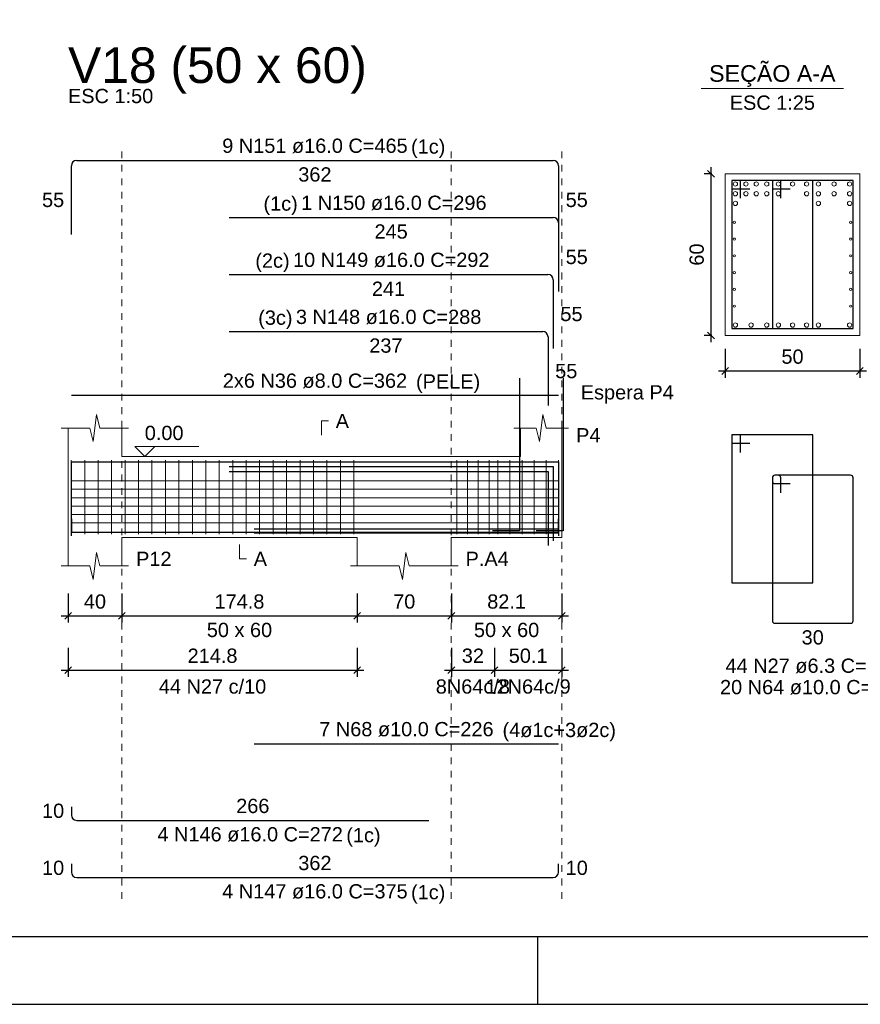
# Model space of a CAD drawing. Header units: millimetres. Extents: x 10 to 1250, y -62 to 528.
# Tile 837 of 909: x 824 to 837, y 69 to 83. Entities that reach past the tile are written whole.
import ezdxf

# ---------------------------------------------------------------- set-up
doc = ezdxf.new("R2010")
doc.units = ezdxf.units.MM
doc.header["$LTSCALE"] = 0.05
doc.linetypes.add('DOT', pattern=[6.35, 0, -6.35])
for name, color, linetype, lineweight in [('Descrição da armadura', 7, 'Continuous', 5), ('DT-Arm complementar', 5, 'Continuous', 5), ('DT-Barras na forma', 2, 'Continuous', 30), ('DT-Barras no corte', 5, 'Continuous', 5), ('DT-Barras rebatidas', 2, 'Continuous', 30), ('DT-Cotas', 9, 'Continuous', 5), ('DT-Forma', 5, 'Continuous', 5), ('DT-Pontilhado', 9, 'DOT', 5), ('DT-Textos', 7, 'Continuous', 5), ('DT-Título', 3, 'Continuous', 20), ('Textos armaduras', 7, 'Continuous', 5)]:
    doc.layers.add(name, color=color, linetype=linetype, lineweight=lineweight)
doc.layers.add('FOLHA_PADRÃO', color=7, linetype='Continuous')
doc.styles.add('Arial', font='arial.ttf')
doc.styles.get("Standard").update_dxf_attribs({"font": 'arial.ttf'})
doc.dimstyles.new('UM_25.000000', dxfattribs={"dimtxt": 0.18, "dimasz": 0.1, "dimexe": 0.1, "dimexo": 0.2, "dimgap": 0, "dimtad": 1, "dimtih": 1, "dimtoh": 1, "dimdec": 1, "dimlfac": 25, "dimzin": 0, "dimdsep": 46, "dimtxsty": 'Standard', "dimcen": 0.09, "dimdle": 0.1, "dimadec": 1, "dimazin": 2, "dimtfac": 1, "dimtdec": 4, "dimtofl": 0, "dimtmove": 0, "dimatfit": 3, "dimfxl": 1, "dimtolj": 1, "dimarcsym": 0})
doc.dimstyles.new('UM_50.000000', dxfattribs={"dimtxt": 0.18, "dimasz": 0.1, "dimexe": 0.1, "dimexo": 0.2, "dimgap": 0.1, "dimtad": 1, "dimdec": 1, "dimlfac": 50, "dimzin": 0, "dimdsep": 46, "dimtxsty": 'Standard', "dimblk": 'OBLIQUE', "dimcen": 0.09, "dimdle": 0.1, "dimadec": 1, "dimazin": 2, "dimtfac": 1, "dimtdec": 1, "dimtofl": 0, "dimtmove": 0, "dimatfit": 3, "dimldrblk": 'OBLIQUE', "dimfxl": 1, "dimtolj": 1, "dimarcsym": 1})

# ---------------------------------------------------------------- blocks, each defined once
blk = doc.blocks.new('A1EST. 1500')
at = {"layer": 'FOLHA_PADRÃO', "color": 1, "linetype": 'Continuous'}
for p, q in [((41.5, 0), (41.5, 1)), ((0, 0), (150.008, 0))]:
    blk.add_line(p, q, dxfattribs=at)
at = {"layer": 'FOLHA_PADRÃO', "color": 6, "linetype": 'Continuous'}
blk.add_lwpolyline([(149, 58.4), (149, 1), (1, 1), (1, 58.4), (149, 58.4)], dxfattribs=at)
blk = doc.blocks.new('_Oblique')
at = {"color": 0, "linetype": 'ByBlock', "lineweight": -2}
blk.add_line((-0.5, -0.5), (0.5, 0.5), dxfattribs=at)
blk = doc.blocks.new('*D1226')
at = {"layer": 'Defpoints', "color": 0, "transparency": 16777216}
for p in [(824.795, 74.831), (825.595, 74.831), (825.595, 74.301)]:
    blk.add_point(p, dxfattribs=at)
at = {"layer": 'DT-Cotas', "color": 0, "lineweight": -2, "transparency": 16777216}
for p, q in [((824.795, 74.631), (824.795, 74.201)), ((825.595, 74.631), (825.595, 74.201)), ((824.695, 74.301), (825.695, 74.301))]:
    blk.add_line(p, q, dxfattribs=at)
at = {"layer": 'DT-Cotas', "color": 0, "lineweight": -2, "transparency": 16777216, "xscale": 0.1, "yscale": 0.1, "zscale": 0.1, "rotation": 180}
blk.add_blockref('_Oblique', (824.795, 74.301), dxfattribs=at)
at = {"layer": 'DT-Cotas', "color": 0, "lineweight": -2, "transparency": 16777216, "xscale": 0.1, "yscale": 0.1, "zscale": 0.1}
blk.add_blockref('_Oblique', (825.595, 74.301), dxfattribs=at)
at = {"layer": 'DT-Cotas', "transparency": 16777216, "insert": (825.195, 74.513), "char_height": 0.2118, "attachment_point": 5, "rotation": 0.0057, "style": 'Arial'}
blk.add_mtext('\\A1;40', dxfattribs=at)
blk = doc.blocks.new('*D1227')
at = {"layer": 'Defpoints', "color": 0, "transparency": 16777216}
for p in [(825.595, 74.831), (829.09, 74.831), (829.09, 74.301)]:
    blk.add_point(p, dxfattribs=at)
at = {"layer": 'DT-Cotas', "color": 0, "lineweight": -2, "transparency": 16777216}
for p, q in [((825.595, 74.631), (825.595, 74.201)), ((829.09, 74.631), (829.09, 74.201)), ((825.495, 74.301), (829.19, 74.301))]:
    blk.add_line(p, q, dxfattribs=at)
at = {"layer": 'DT-Cotas', "color": 0, "lineweight": -2, "transparency": 16777216, "xscale": 0.1, "yscale": 0.1, "zscale": 0.1, "rotation": 180}
blk.add_blockref('_Oblique', (825.595, 74.301), dxfattribs=at)
at = {"layer": 'DT-Cotas', "color": 0, "lineweight": -2, "transparency": 16777216, "xscale": 0.1, "yscale": 0.1, "zscale": 0.1}
blk.add_blockref('_Oblique', (829.09, 74.301), dxfattribs=at)
at = {"layer": 'DT-Cotas', "transparency": 16777216, "insert": (827.342, 74.513), "char_height": 0.2118, "attachment_point": 5, "rotation": 0.0057, "style": 'Arial'}
blk.add_mtext('\\A1;174.8', dxfattribs=at)
blk = doc.blocks.new('*D1228')
at = {"layer": 'Defpoints', "color": 0, "transparency": 16777216}
for p in [(829.09, 74.831), (830.49, 74.831), (830.49, 74.301)]:
    blk.add_point(p, dxfattribs=at)
at = {"layer": 'DT-Cotas', "color": 0, "lineweight": -2, "transparency": 16777216}
for p, q in [((829.09, 74.631), (829.09, 74.201)), ((830.49, 74.631), (830.49, 74.201)), ((828.99, 74.301), (830.59, 74.301))]:
    blk.add_line(p, q, dxfattribs=at)
at = {"layer": 'DT-Cotas', "color": 0, "lineweight": -2, "transparency": 16777216, "xscale": 0.1, "yscale": 0.1, "zscale": 0.1, "rotation": 180}
blk.add_blockref('_Oblique', (829.09, 74.301), dxfattribs=at)
at = {"layer": 'DT-Cotas', "color": 0, "lineweight": -2, "transparency": 16777216, "xscale": 0.1, "yscale": 0.1, "zscale": 0.1}
blk.add_blockref('_Oblique', (830.49, 74.301), dxfattribs=at)
at = {"layer": 'DT-Cotas', "transparency": 16777216, "insert": (829.79, 74.513), "char_height": 0.2118, "attachment_point": 5, "rotation": 0.0057, "style": 'Arial'}
blk.add_mtext('\\A1;70', dxfattribs=at)
blk = doc.blocks.new('*D1229')
at = {"layer": 'Defpoints', "color": 0, "transparency": 16777216}
for p in [(830.49, 74.831), (832.132, 74.831), (832.132, 74.301)]:
    blk.add_point(p, dxfattribs=at)
at = {"layer": 'DT-Cotas', "color": 0, "lineweight": -2, "transparency": 16777216}
for p, q in [((830.49, 74.631), (830.49, 74.201)), ((832.132, 74.631), (832.132, 74.201)), ((830.39, 74.301), (832.232, 74.301))]:
    blk.add_line(p, q, dxfattribs=at)
at = {"layer": 'DT-Cotas', "color": 0, "lineweight": -2, "transparency": 16777216, "xscale": 0.1, "yscale": 0.1, "zscale": 0.1, "rotation": 180}
blk.add_blockref('_Oblique', (830.49, 74.301), dxfattribs=at)
at = {"layer": 'DT-Cotas', "color": 0, "lineweight": -2, "transparency": 16777216, "xscale": 0.1, "yscale": 0.1, "zscale": 0.1}
blk.add_blockref('_Oblique', (832.132, 74.301), dxfattribs=at)
at = {"layer": 'DT-Cotas', "transparency": 16777216, "insert": (831.311, 74.513), "char_height": 0.2118, "attachment_point": 5, "rotation": 0.0057, "style": 'Arial'}
blk.add_mtext('\\A1;82.1', dxfattribs=at)
blk = doc.blocks.new('*D1251')
at = {"layer": 'Defpoints', "color": 0, "transparency": 16777216}
for p in [(824.795, 74.026), (829.09, 74.026), (829.09, 73.496)]:
    blk.add_point(p, dxfattribs=at)
at = {"layer": 'DT-Cotas', "color": 0, "lineweight": -2, "transparency": 16777216}
for p, q in [((824.795, 73.826), (824.795, 73.396)), ((829.09, 73.826), (829.09, 73.396)), ((824.695, 73.496), (829.19, 73.496))]:
    blk.add_line(p, q, dxfattribs=at)
at = {"layer": 'DT-Cotas', "color": 0, "lineweight": -2, "transparency": 16777216, "xscale": 0.1, "yscale": 0.1, "zscale": 0.1, "rotation": 180}
blk.add_blockref('_Oblique', (824.795, 73.496), dxfattribs=at)
at = {"layer": 'DT-Cotas', "color": 0, "lineweight": -2, "transparency": 16777216, "xscale": 0.1, "yscale": 0.1, "zscale": 0.1}
blk.add_blockref('_Oblique', (829.09, 73.496), dxfattribs=at)
at = {"layer": 'DT-Cotas', "transparency": 16777216, "insert": (826.942, 73.708), "char_height": 0.2118, "attachment_point": 5, "rotation": 0.0057, "style": 'Arial'}
blk.add_mtext('\\A1;214.8', dxfattribs=at)
blk = doc.blocks.new('*D1252')
at = {"layer": 'Defpoints', "color": 0, "transparency": 16777216}
for p in [(830.49, 74.026), (831.13, 74.026), (831.13, 73.496)]:
    blk.add_point(p, dxfattribs=at)
at = {"layer": 'DT-Cotas', "color": 0, "lineweight": -2, "transparency": 16777216}
for p, q in [((830.49, 73.826), (830.49, 73.396)), ((831.13, 73.826), (831.13, 73.396)), ((830.39, 73.496), (831.23, 73.496))]:
    blk.add_line(p, q, dxfattribs=at)
at = {"layer": 'DT-Cotas', "color": 0, "lineweight": -2, "transparency": 16777216, "xscale": 0.1, "yscale": 0.1, "zscale": 0.1, "rotation": 180}
blk.add_blockref('_Oblique', (830.49, 73.496), dxfattribs=at)
at = {"layer": 'DT-Cotas', "color": 0, "lineweight": -2, "transparency": 16777216, "xscale": 0.1, "yscale": 0.1, "zscale": 0.1}
blk.add_blockref('_Oblique', (831.13, 73.496), dxfattribs=at)
at = {"layer": 'DT-Cotas', "transparency": 16777216, "insert": (830.81, 73.708), "char_height": 0.2118, "attachment_point": 5, "rotation": 0.0057, "style": 'Arial'}
blk.add_mtext('\\A1;32', dxfattribs=at)
blk = doc.blocks.new('*D1253')
at = {"layer": 'Defpoints', "color": 0, "transparency": 16777216}
for p in [(831.13, 74.026), (832.132, 74.026), (832.132, 73.496)]:
    blk.add_point(p, dxfattribs=at)
at = {"layer": 'DT-Cotas', "color": 0, "lineweight": -2, "transparency": 16777216}
for p, q in [((831.13, 73.826), (831.13, 73.396)), ((832.132, 73.826), (832.132, 73.396)), ((831.03, 73.496), (832.232, 73.496))]:
    blk.add_line(p, q, dxfattribs=at)
at = {"layer": 'DT-Cotas', "color": 0, "lineweight": -2, "transparency": 16777216, "xscale": 0.1, "yscale": 0.1, "zscale": 0.1, "rotation": 180}
blk.add_blockref('_Oblique', (831.13, 73.496), dxfattribs=at)
at = {"layer": 'DT-Cotas', "color": 0, "lineweight": -2, "transparency": 16777216, "xscale": 0.1, "yscale": 0.1, "zscale": 0.1}
blk.add_blockref('_Oblique', (832.132, 73.496), dxfattribs=at)
at = {"layer": 'DT-Cotas', "transparency": 16777216, "insert": (831.631, 73.708), "char_height": 0.2118, "attachment_point": 5, "rotation": 0.0057, "style": 'Arial'}
blk.add_mtext('\\A1;50.1', dxfattribs=at)
blk = doc.blocks.new('*D1246')
at = {"layer": 'Defpoints', "color": 0, "transparency": 16777216}
for p in [(834.348, 80.867), (834.559, 80.867), (834.559, 78.467)]:
    blk.add_point(p, dxfattribs=at)
at = {"layer": 'DT-Cotas', "color": 0, "lineweight": -2, "transparency": 16777216}
for p, q in [((834.359, 80.867), (834.248, 80.867)), ((834.348, 78.367), (834.348, 80.967)), ((834.359, 78.467), (834.248, 78.467))]:
    blk.add_line(p, q, dxfattribs=at)
at = {"layer": 'DT-Cotas', "color": 0, "lineweight": -2, "transparency": 16777216, "xscale": 0.1, "yscale": 0.1, "zscale": 0.1}
for p, rotation in [((834.348, 80.867), 90), ((834.348, 78.467), 270)]:
    blk.add_blockref('_Oblique', p, dxfattribs=dict(at, rotation=rotation))
at = {"layer": 'DT-Cotas', "transparency": 16777216, "insert": (834.136, 79.667), "char_height": 0.2118, "attachment_point": 5, "rotation": 90, "style": 'Arial'}
blk.add_mtext('\\A1;60', dxfattribs=at)
blk = doc.blocks.new('*D1247')
at = {"layer": 'Defpoints', "color": 0, "transparency": 16777216}
for p in [(834.559, 78.467), (836.559, 78.467), (836.559, 77.938)]:
    blk.add_point(p, dxfattribs=at)
at = {"layer": 'DT-Cotas', "color": 0, "lineweight": -2, "transparency": 16777216}
for p, q in [((834.559, 78.267), (834.559, 77.838)), ((836.559, 78.267), (836.559, 77.838)), ((834.459, 77.938), (836.659, 77.938))]:
    blk.add_line(p, q, dxfattribs=at)
at = {"layer": 'DT-Cotas', "color": 0, "lineweight": -2, "transparency": 16777216, "xscale": 0.1, "yscale": 0.1, "zscale": 0.1, "rotation": 180}
blk.add_blockref('_Oblique', (834.559, 77.938), dxfattribs=at)
at = {"layer": 'DT-Cotas', "color": 0, "lineweight": -2, "transparency": 16777216, "xscale": 0.1, "yscale": 0.1, "zscale": 0.1}
blk.add_blockref('_Oblique', (836.559, 77.938), dxfattribs=at)
at = {"layer": 'DT-Cotas', "transparency": 16777216, "insert": (835.559, 78.15), "char_height": 0.2118, "attachment_point": 5, "rotation": 0.0057, "style": 'Arial'}
blk.add_mtext('\\A1;50', dxfattribs=at)

msp = doc.modelspace()

# ---------------------------------------------------------------- linework, layer by layer
at = {"layer": 'DT-Arm complementar'}
for p, q in [((824.842, 75.516), (824.842, 76.616)), ((825.042, 75.516), (825.042, 76.616)), ((825.242, 75.516), (825.242, 76.616)), ((825.442, 75.516), (825.442, 76.616)), ((825.642, 75.516), (825.642, 76.616)), ((825.842, 75.516), (825.842, 76.616)), ((826.042, 75.516), (826.042, 76.616)), ((826.242, 75.516), (826.242, 76.616)), ((826.442, 75.516), (826.442, 76.616)), ((826.642, 75.516), (826.642, 76.616)), ((826.842, 75.516), (826.842, 76.616)), ((827.042, 75.516), (827.042, 76.616)), ((827.242, 75.516), (827.242, 76.616)), ((827.442, 75.516), (827.442, 76.616)), ((827.642, 75.516), (827.642, 76.616)), ((827.842, 75.516), (827.842, 76.616)), ((828.042, 75.516), (828.042, 76.616)), ((828.242, 75.516), (828.242, 76.616)), ((828.442, 75.516), (828.442, 76.616)), ((828.642, 75.516), (828.642, 76.616)), ((828.842, 75.516), (828.842, 76.616)), ((829.042, 75.516), (829.042, 76.616)), ((830.5695, 75.516), (830.5695, 76.616)), ((830.7295, 75.516), (830.7295, 76.616)), ((830.8895, 75.516), (830.8895, 76.616)), ((831.0495, 75.516), (831.0495, 76.616)), ((831.1808, 75.516), (831.1808, 76.616)), ((831.3608, 75.516), (831.3608, 76.616)), ((831.5408, 75.516), (831.5408, 76.616)), ((831.7208, 75.516), (831.7208, 76.616)), ((831.9008, 75.516), (831.9008, 76.616)), ((832.0808, 75.516), (832.0808, 76.616)), ((824.8445, 76.3055), (832.0822, 76.3055)), ((824.8445, 76.1809), (832.0822, 76.1809)), ((824.8445, 76.0563), (832.0822, 76.0563)), ((824.8445, 75.9317), (832.0822, 75.9317)), ((824.8445, 75.8072), (832.0822, 75.8072)), ((824.8445, 75.6826), (832.0822, 75.6826))]:
    msp.add_line(p, q, dxfattribs=at)
at = {"layer": 'DT-Barras na forma'}
for p, q in [((834.7854, 80.7674), (834.6594, 80.7674)), ((834.6594, 80.7674), (834.6594, 78.5674)), ((835.8594, 80.7674), (834.6594, 80.7674)), ((834.6594, 80.7674), (834.6594, 80.6414)), ((834.7854, 80.5044), (834.7854, 80.7674)), ((835.3854, 80.7674), (835.2594, 80.7674)), ((835.2594, 80.7674), (835.2594, 78.5674)), ((836.4594, 80.7674), (835.2594, 80.7674)), ((835.2594, 80.7674), (835.2594, 80.6414)), ((835.3854, 80.5044), (835.3854, 80.7674)), ((835.8594, 78.5674), (835.8594, 80.7674)), ((836.4594, 78.5674), (836.4594, 80.7674)), ((834.6594, 80.6414), (834.9224, 80.6414)), ((835.2594, 80.6414), (835.5224, 80.6414)), ((834.6594, 78.5674), (835.8594, 78.5674)), ((835.2594, 78.5674), (836.4594, 78.5674))]:
    msp.add_line(p, q, dxfattribs=at)
for points in [[(831.5002, 77.8315), (831.5002, 75.564), (831.1002, 75.564)], [(832.1511, 77.8315), (832.1511, 75.564), (831.7511, 75.564)], [(824.8445, 75.49), (824.8445, 76.59), (832.0822, 76.59), (832.0822, 75.49)], [(827.1895, 76.59), (832.0822, 76.59), (832.0822, 75.49)], [(827.1895, 76.518), (832.0046, 76.518), (832.0046, 75.418)], [(827.1895, 76.446), (831.927, 76.446), (831.927, 75.346)], [(824.8445, 75.742), (824.8445, 75.542), (830.1569, 75.542)], [(824.8445, 75.742), (824.8445, 75.542), (832.0822, 75.542), (832.0822, 75.742)], [(827.5626, 75.596), (832.0822, 75.596)], [(827.5626, 75.536), (832.0822, 75.536)]]:
    msp.add_lwpolyline(points, dxfattribs=at)
at = {"layer": 'DT-Barras no corte'}
for centre, radius in [((834.7114, 80.7154), 0.032), ((834.866, 80.7154), 0.032), ((835.0205, 80.7154), 0.032), ((835.1751, 80.7154), 0.032), ((835.3503, 80.7154), 0.032), ((835.5594, 80.7154), 0.032), ((835.7684, 80.7154), 0.032), ((835.9436, 80.7154), 0.032), ((836.1755, 80.7154), 0.032), ((836.4074, 80.7154), 0.032), ((834.7114, 80.5714), 0.032), ((834.866, 80.5714), 0.032), ((835.0205, 80.5714), 0.032), ((835.1751, 80.5714), 0.032), ((835.3503, 80.5714), 0.032), ((835.7684, 80.5714), 0.032), ((835.9436, 80.5714), 0.032), ((836.1755, 80.5714), 0.032), ((836.1755, 80.5714), 0.032), ((836.4074, 80.5714), 0.032), ((834.7114, 80.4274), 0.032), ((835.9436, 80.4274), 0.032), ((836.4074, 80.4274), 0.032), ((834.6954, 80.1462), 0.016), ((836.4234, 80.1462), 0.016), ((834.6954, 79.8971), 0.016), ((836.4234, 79.8971), 0.016), ((834.6954, 79.648), 0.016), ((836.4234, 79.648), 0.016), ((834.6954, 79.3988), 0.016), ((836.4234, 79.3988), 0.016), ((834.6954, 79.1497), 0.016), ((836.4234, 79.1497), 0.016), ((834.6954, 78.9005), 0.016), ((836.4234, 78.9005), 0.016), ((834.7114, 78.6194), 0.032), ((834.9432, 78.6194), 0.032), ((835.1751, 78.6194), 0.032), ((835.3503, 78.6194), 0.032), ((835.5594, 78.6194), 0.032), ((835.7684, 78.6194), 0.032), ((835.9436, 78.6194), 0.032), ((836.4074, 78.6194), 0.032)]:
    msp.add_circle(centre, radius, dxfattribs=at)
at = {"layer": 'DT-Barras rebatidas'}
for p, q in [((824.9245, 81.0661), (832.0022, 81.0661)), ((824.8445, 79.9661), (824.8445, 80.9861)), ((832.0822, 80.9861), (832.0822, 79.9661)), ((827.1895, 80.2189), (832.0022, 80.2189)), ((832.0822, 80.1389), (832.0822, 79.1189)), ((827.1895, 79.3717), (831.9246, 79.3717)), ((832.0046, 79.2917), (832.0046, 78.2717)), ((827.1895, 78.5245), (831.847, 78.5245)), ((831.927, 78.4445), (831.927, 77.4245)), ((824.8445, 77.5768), (832.0822, 77.5768)), ((834.7854, 76.9907), (834.6594, 76.9907)), ((834.6594, 76.9907), (834.6594, 74.7907)), ((835.8594, 76.9907), (834.6594, 76.9907)), ((834.6594, 76.9907), (834.6594, 76.8647)), ((834.7854, 76.7277), (834.7854, 76.9907)), ((835.8594, 74.7907), (835.8594, 76.9907)), ((834.6594, 76.8647), (834.9224, 76.8647)), ((835.2594, 76.3529), (835.2594, 74.2285)), ((835.2594, 76.3529), (835.2594, 76.3025)), ((835.3476, 76.3907), (835.2972, 76.3907)), ((836.4216, 76.3907), (835.2972, 76.3907)), ((835.3854, 76.1277), (835.3854, 76.3529)), ((836.4594, 74.2285), (836.4594, 76.3529)), ((835.2972, 76.2647), (835.5224, 76.2647)), ((834.6594, 74.7907), (835.8594, 74.7907)), ((835.2972, 74.1907), (836.4216, 74.1907)), ((827.5626, 72.4014), (832.0822, 72.4014)), ((824.8445, 71.4637), (824.8445, 71.3437)), ((824.9245, 71.2637), (830.1569, 71.2637)), ((824.8445, 70.6165), (824.8445, 70.4965)), ((832.0822, 70.4965), (832.0822, 70.6165)), ((824.9245, 70.4165), (832.0022, 70.4165))]:
    msp.add_line(p, q, dxfattribs=at)
for centre, radius, start, end in [((824.9245, 80.9861), 0.08, 90, 180), ((832.0022, 80.9861), 0.08, 0, 90), ((832.0022, 80.1389), 0.08, 0, 90), ((831.9246, 79.2917), 0.08, 0, 90), ((831.847, 78.4445), 0.08, 0, 90), ((835.2972, 76.3529), 0.0378, 90, 180), ((835.2972, 76.3529), 0.0378, 90, 180), ((835.3476, 76.3529), 0.0378, 0, 90), ((836.4216, 76.3529), 0.0378, 0, 90), ((835.2972, 76.3025), 0.0378, 180, 270), ((835.2972, 74.2285), 0.0378, 180, 270), ((836.4216, 74.2285), 0.0378, 270, 0), ((824.9245, 71.3437), 0.08, 180, 270), ((824.9245, 70.4965), 0.08, 180, 270), ((832.0022, 70.4965), 0.08, 270, 0)]:
    msp.add_arc(centre, radius, start, end, dxfattribs=at)
at = {"layer": 'DT-Forma'}
for p, q in [((836.5594, 80.8674), (834.5594, 80.8674)), ((834.5594, 80.8674), (834.5594, 80.8674)), ((834.5594, 80.8674), (834.5594, 78.4674)), ((836.5594, 78.4674), (836.5594, 80.8674)), ((836.5594, 80.8674), (836.5594, 80.8674)), ((834.5594, 78.4674), (836.5594, 78.4674)), ((834.5594, 78.4674), (834.5594, 78.4674)), ((836.5594, 78.4674), (836.5594, 78.4674)), ((825.1695, 76.8896), (825.2195, 77.2896)), ((825.2195, 77.2896), (825.2695, 77.0896)), ((831.8007, 76.8896), (831.8507, 77.2896)), ((831.8507, 77.2896), (831.9007, 77.0896)), ((824.6945, 77.0896), (825.1195, 77.0896)), ((824.7945, 76.666), (824.7945, 77.0896)), ((825.1195, 77.0896), (825.1695, 76.8896)), ((825.2695, 77.0896), (825.6945, 77.0896)), ((825.5945, 77.0896), (825.5945, 76.666)), ((831.4192, 77.0896), (831.7507, 77.0896)), ((831.5192, 76.666), (831.5192, 77.0896)), ((831.7507, 77.0896), (831.8007, 76.8896)), ((831.9007, 77.0896), (832.2322, 77.0896)), ((832.1322, 77.0896), (832.1322, 76.666)), ((825.5945, 76.666), (829.0895, 76.666)), ((829.0895, 76.666), (830.4895, 76.666)), ((830.4895, 76.666), (831.5192, 76.666)), ((824.7945, 75.466), (824.7945, 75.0424)), ((825.5945, 75.0424), (825.5945, 75.466)), ((825.5945, 75.466), (829.0895, 75.466)), ((829.0895, 75.466), (829.0895, 75.0424)), ((830.4895, 75.0424), (830.4895, 75.466)), ((830.4895, 75.466), (831.5192, 75.466)), ((831.5192, 75.466), (832.1322, 75.466)), ((825.1695, 74.8424), (825.2195, 75.2424)), ((825.2195, 75.2424), (825.2695, 75.0424)), ((829.7645, 74.8424), (829.8145, 75.2424)), ((829.8145, 75.2424), (829.8645, 75.0424)), ((824.6945, 75.0424), (825.1195, 75.0424)), ((825.1195, 75.0424), (825.1695, 74.8424)), ((825.2695, 75.0424), (825.6945, 75.0424)), ((828.9895, 75.0424), (829.7145, 75.0424)), ((829.7145, 75.0424), (829.7645, 74.8424)), ((829.8645, 75.0424), (830.5895, 75.0424))]:
    msp.add_line(p, q, dxfattribs=at)
at = {"layer": 'DT-Forma', "linetype": 'Continuous'}
for p, q in [((824.7945, 75.466), (824.7945, 76.666)), ((832.1322, 76.666), (832.1322, 75.466))]:
    msp.add_line(p, q, dxfattribs=at)
at = {"layer": 'DT-Pontilhado', "ltscale": 0.2}
for p, q in [((825.5945, 70.0988), (825.5945, 81.2779)), ((830.4895, 70.0988), (830.4895, 81.2779)), ((832.1322, 70.0988), (832.1322, 81.2779))]:
    msp.add_line(p, q, dxfattribs=at)
at = {"layer": 'DT-Textos'}
msp.add_line((834.2004, 82.1323), (836.3184, 82.1323), dxfattribs=at)
for points in [[(828.56, 76.9837), (828.56, 77.1955), (828.6659, 77.1955)], [(826.083, 76.8143), (825.9348, 76.666), (825.7865, 76.8143), (826.7396, 76.8143)], [(827.342, 75.3601), (827.342, 75.1483), (827.4479, 75.1483)]]:
    msp.add_lwpolyline(points, dxfattribs=at)

# ---------------------------------------------------------------- block references
msp.add_blockref('A1EST. 1500', (790.2755, 68.5322))

# ---------------------------------------------------------------- texts
at = {"layer": 'Descrição da armadura', "linetype": 'Continuous', "char_height": 0.2118, "attachment_point": 8, "line_spacing_factor": 0.798, "style": 'Arial'}
for s, insert, width in [('9 N151 ø16.0 C=465', (828.4633, 81.172), 5.524605), ('1 N150 ø16.0 C=296', (829.6358, 80.3248), 5.524605), ('10 N149 ø16.0 C=292', (829.597, 79.4776), 5.854558), ('3 N148 ø16.0 C=288', (829.5582, 78.6304), 5.524605), ('2x6 N36 ø8.0 C=362', (828.4633, 77.6827), 5.491291), ('44 N27 ø6.3 C=182', (835.8594, 73.4494), 5.194653), ('44 N27 c/10', (826.942, 73.1433), 3.199294), ('8N64c/8', (830.8095, 73.1433), 2.209726), ('12N64c/9', (831.6308, 73.1433), 2.539679), ('20 N64 ø10.0 C=183', (835.8594, 73.1317), 5.524605), ('7 N68 ø10.0 C=226', (829.8224, 72.5073), 5.194653), ('4 N146 ø16.0 C=272', (827.5007, 70.946), 5.524605), ('4 N147 ø16.0 C=375', (828.4633, 70.0988), 5.524605)]:
    msp.add_mtext(s, dxfattribs=dict(at, insert=insert, width=width))
at = {"layer": 'DT-Textos', "line_spacing_factor": 0.798, "style": 'Arial'}
for s, insert, char_height, width, attachment_point in [('SEÇÃO A-A', (835.259, 82.1571), 0.2471, 3.656684, 8), ('ESC 1:50', (824.7945, 81.9133), 0.2118, 2.874069, 7), ('ESC 1:25', (835.2594, 81.8146), 0.2118, 2.874069, 8), ('(1c)', (829.891, 81.1018), 0.2118, 1.156382, 7), ('(1c)', (828.208, 80.2548), 0.2118, 1.156382, 9), ('(2c)', (828.087, 79.4078), 0.2118, 1.156382, 9), ('(3c)', (828.13, 78.5608), 0.2118, 1.156382, 9), ('Espera P4', (832.413, 77.4518), 0.2118, 3.135378, 7), ('A', (828.7718, 77.0896), 0.2118, 0.447864, 7), ('0.00', (825.9348, 76.9096), 0.2118, 1.306872, 7), ('P4', (832.344, 76.8778), 0.2118, 0.821303, 7), ('P12', (825.8063, 75.0424), 0.2118, 1.194742, 7), ('A', (827.5538, 75.0424), 0.2118, 0.447864, 7), ('P.A4', (830.7013, 75.0424), 0.2118, 1.455723, 7), ('50 x 60', (827.342, 73.9834), 0.2118, 2.202601, 8), ('50 x 60', (831.3108, 73.9834), 0.2118, 2.202601, 8), ('(4ø1c+3ø2c)', (831.25, 72.4378), 0.2118, 3.824879, 7), ('(1c)', (828.929, 70.8758), 0.2118, 1.156382, 7), ('(1c)', (829.891, 70.0288), 0.2118, 1.156382, 7)]:
    msp.add_mtext(s, dxfattribs=dict(at, insert=insert, char_height=char_height, width=width, attachment_point=attachment_point))
at = {"layer": 'DT-Textos', "linetype": 'Continuous', "insert": (829.965, 77.6128), "char_height": 0.2118, "width": 2.16424, "attachment_point": 7, "line_spacing_factor": 0.798, "style": 'Arial'}
msp.add_mtext('(PELE)', dxfattribs=at)
at = {"layer": 'DT-Título', "insert": (824.795, 82.0558), "char_height": 0.5295, "width": 9.405915, "attachment_point": 7, "line_spacing_factor": 0.798, "style": 'Arial'}
msp.add_mtext('V18 (50 x 60)', dxfattribs=at)
at = {"layer": 'Textos armaduras', "linetype": 'Continuous', "char_height": 0.2118, "attachment_point": 7, "line_spacing_factor": 0.798, "style": 'Arial'}
for s, insert, width in [('362', (828.2159, 80.7484), 0.989858), ('55', (824.4087, 80.3702), 0.659905), ('55', (832.1881, 80.3702), 0.659905), ('245', (829.3484, 79.9012), 0.989858), ('55', (832.1881, 79.523), 0.659905), ('241', (829.3096, 79.054), 0.989858), ('55', (832.1105, 78.6758), 0.659905), ('237', (829.2708, 78.2068), 0.989858), ('55', (832.0329, 77.8286), 0.659905), ('30', (835.6944, 73.873), 0.659905), ('10', (824.4087, 71.2978), 0.659905), ('266', (827.2933, 71.3696), 0.989858), ('362', (828.2159, 70.5224), 0.989858), ('10', (824.4087, 70.4506), 0.659905), ('10', (832.1881, 70.4506), 0.659905)]:
    msp.add_mtext(s, dxfattribs=dict(at, insert=insert, width=width))

# ---------------------------------------------------------------- dimensions: what is measured, and where the dimension line sits
at = {"layer": 'DT-Cotas'}
dim = msp.add_linear_dim(base=(834.3476, 80.8674), p1=(834.5594, 78.4674), p2=(834.5594, 80.8674), angle=90, dimstyle='UM_25.000000', override={"dimtxt": 0.2118, "dimasz": 0.1, "dimexe": 0.1, "dimexo": 0.2, "dimtad": 1, "dimtih": 0, "dimtoh": 0, "dimdec": 1, "dimlfac": 25, "dimzin": 8, "dimtxsty": 'Arial', "dimblk": 'Oblique', "dimblk1": 'Oblique', "dimblk2": 'Oblique', "dimsah": 1, "dimdle": 0.1, "dimse1": 0, "dimse2": 0, "dimclrt": 256, "dimadec": 1, "dimazin": 3, "dimtmove": 2, "dimldrblk": 'Oblique'}, dxfattribs=at)
dim.commit()
dim.dimension.update_dxf_attribs({"geometry": '*D1246', "text_midpoint": (834.1358, 79.6674), "dimtype": 160, "text_rotation": 90})
for base, p1, p2, dimstyle, override, picture, middle, turn in [((836.5594, 77.9379), (834.5594, 78.4674), (836.5594, 78.4674), 'UM_25.000000', {"dimtxt": 0.2118, "dimasz": 0.1, "dimexe": 0.1, "dimexo": 0.2, "dimtad": 1, "dimtih": 0, "dimtoh": 0, "dimdec": 1, "dimlfac": 25, "dimzin": 8, "dimtxsty": 'Arial', "dimblk": 'Oblique', "dimblk1": 'Oblique', "dimblk2": 'Oblique', "dimsah": 1, "dimdle": 0.1, "dimse1": 0, "dimse2": 0, "dimclrt": 256, "dimadec": 1, "dimazin": 3, "dimtmove": 2, "dimldrblk": 'Oblique'}, '*D1247', (835.5594, 78.1497), 0.00573), ((825.5945, 74.3011), (824.7945, 74.8306), (825.5945, 74.8306), 'UM_50.000000', {"dimtxt": 0.2118, "dimasz": 0.1, "dimexe": 0.1, "dimexo": 0.2, "dimtad": 1, "dimtih": 0, "dimtoh": 0, "dimdec": 1, "dimlfac": 50, "dimzin": 8, "dimtxsty": 'Arial', "dimblk": 'Oblique', "dimblk1": 'Oblique', "dimblk2": 'Oblique', "dimsah": 1, "dimdle": 0.1, "dimse1": 0, "dimse2": 0, "dimclrt": 256, "dimadec": 1, "dimazin": 3, "dimtmove": 2, "dimldrblk": 'Oblique'}, '*D1226', (825.1945, 74.5129), 0.00573), ((829.0895132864, 74.3011252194), (825.5945132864, 74.8306252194), (829.0895132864, 74.8306252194), 'UM_50.000000', {"dimtxt": 0.2118, "dimasz": 0.1, "dimexe": 0.1, "dimexo": 0.2, "dimtad": 1, "dimtih": 0, "dimtoh": 0, "dimdec": 1, "dimlfac": 50, "dimzin": 8, "dimtxsty": 'Arial', "dimblk": 'Oblique', "dimblk1": 'Oblique', "dimblk2": 'Oblique', "dimsah": 1, "dimdle": 0.1, "dimse1": 0, "dimse2": 0, "dimclrt": 256, "dimadec": 1, "dimazin": 3, "dimtmove": 2, "dimldrblk": 'Oblique'}, '*D1227', (827.3420132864, 74.5129252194), 0.005729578), ((830.4895, 74.3011), (829.0895, 74.8306), (830.4895, 74.8306), 'UM_50.000000', {"dimtxt": 0.2118, "dimasz": 0.1, "dimexe": 0.1, "dimexo": 0.2, "dimtad": 1, "dimtih": 0, "dimtoh": 0, "dimdec": 1, "dimlfac": 50, "dimzin": 8, "dimtxsty": 'Arial', "dimblk": 'Oblique', "dimblk1": 'Oblique', "dimblk2": 'Oblique', "dimsah": 1, "dimdle": 0.1, "dimse1": 0, "dimse2": 0, "dimclrt": 256, "dimadec": 1, "dimazin": 3, "dimtmove": 2, "dimldrblk": 'Oblique'}, '*D1228', (829.7895, 74.5129), 0.00573), ((832.1322, 74.3011), (830.4895, 74.8306), (832.1322, 74.8306), 'UM_50.000000', {"dimtxt": 0.2118, "dimasz": 0.1, "dimexe": 0.1, "dimexo": 0.2, "dimtad": 1, "dimtih": 0, "dimtoh": 0, "dimdec": 1, "dimlfac": 50, "dimzin": 8, "dimtxsty": 'Arial', "dimblk": 'Oblique', "dimblk1": 'Oblique', "dimblk2": 'Oblique', "dimsah": 1, "dimdle": 0.1, "dimse1": 0, "dimse2": 0, "dimclrt": 256, "dimadec": 1, "dimazin": 3, "dimtmove": 2, "dimldrblk": 'Oblique'}, '*D1229', (831.3108, 74.5129), 0.00573), ((829.0895132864, 73.4962852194), (824.7945132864, 74.0257852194), (829.0895132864, 74.0257852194), 'UM_50.000000', {"dimtxt": 0.2118, "dimasz": 0.1, "dimexe": 0.1, "dimexo": 0.2, "dimtad": 1, "dimtih": 0, "dimtoh": 0, "dimdec": 1, "dimlfac": 50, "dimzin": 8, "dimtxsty": 'Arial', "dimblk": 'Oblique', "dimblk1": 'Oblique', "dimblk2": 'Oblique', "dimsah": 1, "dimdle": 0.1, "dimse1": 0, "dimse2": 0, "dimclrt": 256, "dimadec": 1, "dimazin": 3, "dimtmove": 2, "dimldrblk": 'Oblique'}, '*D1251', (826.9420132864, 73.7080852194), 0.005729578), ((831.1295, 73.4963), (830.4895, 74.0258), (831.1295, 74.0258), 'UM_50.000000', {"dimtxt": 0.2118, "dimasz": 0.1, "dimexe": 0.1, "dimexo": 0.2, "dimtad": 1, "dimtih": 0, "dimtoh": 0, "dimdec": 1, "dimlfac": 50, "dimzin": 8, "dimtxsty": 'Arial', "dimblk": 'Oblique', "dimblk1": 'Oblique', "dimblk2": 'Oblique', "dimsah": 1, "dimdle": 0.1, "dimse1": 0, "dimse2": 0, "dimclrt": 256, "dimadec": 1, "dimazin": 3, "dimtmove": 2, "dimldrblk": 'Oblique'}, '*D1252', (830.8095, 73.7081), 0.00573), ((832.1322, 73.4963), (831.1295, 74.0258), (832.1322, 74.0258), 'UM_50.000000', {"dimtxt": 0.2118, "dimasz": 0.1, "dimexe": 0.1, "dimexo": 0.2, "dimtad": 1, "dimtih": 0, "dimtoh": 0, "dimdec": 1, "dimlfac": 50, "dimzin": 8, "dimtxsty": 'Arial', "dimblk": 'Oblique', "dimblk1": 'Oblique', "dimblk2": 'Oblique', "dimsah": 1, "dimdle": 0.1, "dimse1": 0, "dimse2": 0, "dimclrt": 256, "dimadec": 1, "dimazin": 3, "dimtmove": 2, "dimldrblk": 'Oblique'}, '*D1253', (831.6308, 73.7081), 0.00573)]:
    dim = msp.add_linear_dim(base=base, p1=p1, p2=p2, dimstyle=dimstyle, override=override, dxfattribs=at)
    dim.commit()
    dim.dimension.update_dxf_attribs({"geometry": picture, "text_midpoint": middle, "dimtype": 160, "text_rotation": turn})

doc.saveas('drawing.dxf')
